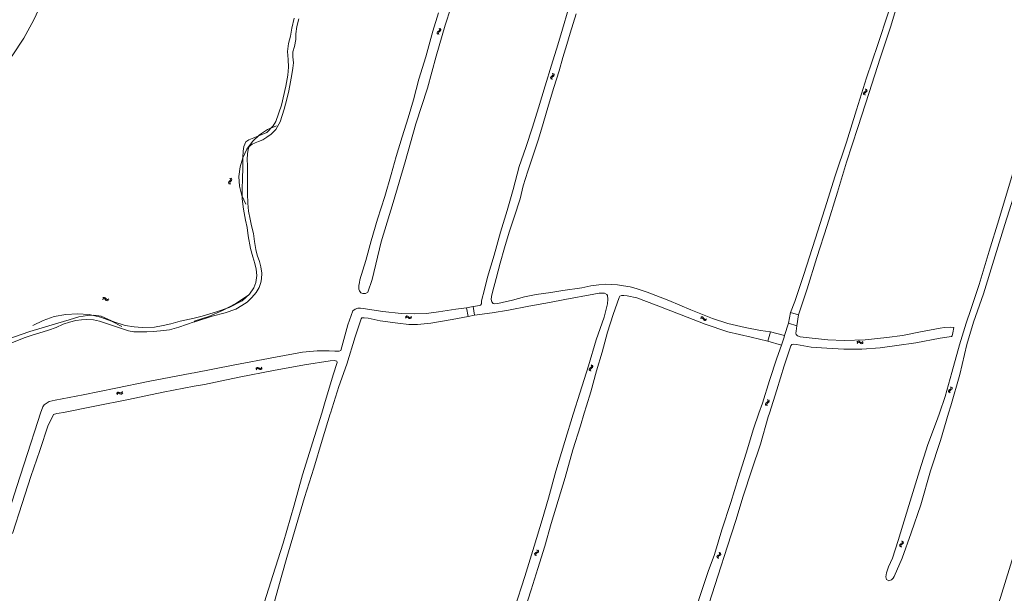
# Model space of a CAD drawing. Header units: metres. Extents: x 189705 to 199106, y 581686 to 588448.
# Tile 499 of 555: x 197928 to 198333, y 586426 to 586662. Entities that reach past the tile are written whole.
import ezdxf

# ---------------------------------------------------------------- set-up
doc = ezdxf.new("R2010")
doc.units = ezdxf.units.M
doc.layers.add('B-WA-OG-GBKN-G', color=7, linetype='Continuous', lineweight=18)

msp = doc.modelspace()

# ---------------------------------------------------------------- linework, layer by layer
at = {"layer": 'B-WA-OG-GBKN-G'}
for p, q in [((198099.907, 586656.585), (198100.089, 586656.871)), ((198099.942, 586656.26), (198099.907, 586656.585)), ((198100.129, 586655.897), (198099.942, 586656.26)), ((198100.089, 586656.871), (198100.417, 586657.112)), ((198100.395, 586656.471), (198100.569, 586656.747)), ((198100.427, 586656.145), (198100.395, 586656.471)), ((198100.417, 586657.112), (198100.746, 586657.354)), ((198100.611, 586655.781), (198100.427, 586656.145)), ((198100.569, 586656.747), (198100.9, 586656.997)), ((198100.892, 586657.966), (198100.706, 586658.33)), ((198100.746, 586657.354), (198100.924, 586657.631)), ((198100.924, 586657.631), (198100.892, 586657.966)), ((198100.9, 586656.997), (198101.23, 586657.237)), ((198101.375, 586657.849), (198101.189, 586658.213)), ((198101.23, 586657.237), (198101.409, 586657.514)), ((198101.409, 586657.514), (198101.375, 586657.849)), ((198147.346, 586639.864), (198147.53, 586639.501)), ((198146.725, 586638.41), (198146.546, 586638.133)), ((198146.546, 586638.133), (198146.579, 586637.798)), ((198146.579, 586637.798), (198146.764, 586637.433)), ((198147.055, 586638.649), (198146.725, 586638.41)), ((198147.209, 586638.292), (198147.031, 586638.015)), ((198147.031, 586638.015), (198147.062, 586637.68)), ((198147.387, 586638.898), (198147.055, 586638.649)), ((198147.062, 586637.68), (198147.247, 586637.316)), ((198147.539, 586638.533), (198147.209, 586638.292)), ((198147.561, 586639.174), (198147.387, 586638.898)), ((198147.53, 586639.501), (198147.561, 586639.174)), ((198147.867, 586638.773), (198147.539, 586638.533)), ((198147.829, 586639.747), (198148.015, 586639.384)), ((198148.049, 586639.059), (198147.867, 586638.773)), ((198148.015, 586639.384), (198148.049, 586639.059)), ((198275.208, 586631.639), (198275.39, 586631.925)), ((198275.39, 586631.925), (198275.72, 586632.164)), ((198275.695, 586631.523), (198275.87, 586631.798)), ((198275.72, 586632.164), (198276.049, 586632.405)), ((198275.87, 586631.798), (198276.202, 586632.047)), ((198276.198, 586633.016), (198276.014, 586633.38)), ((198276.049, 586632.405), (198276.229, 586632.68)), ((198276.229, 586632.68), (198276.198, 586633.016)), ((198276.202, 586632.047), (198276.533, 586632.286)), ((198276.681, 586632.897), (198276.496, 586633.262)), ((198276.533, 586632.286), (198276.713, 586632.561)), ((198276.713, 586632.561), (198276.681, 586632.897)), ((198275.241, 586631.314), (198275.208, 586631.639)), ((198275.426, 586630.951), (198275.241, 586631.314)), ((198275.726, 586631.196), (198275.695, 586631.523)), ((198275.909, 586630.832), (198275.726, 586631.196)), ((198014.21, 586595.185), (198014.487, 586595.483)), ((198014.487, 586595.483), (198014.765, 586595.783)), ((198014.793, 586596.411), (198014.542, 586596.733)), ((198014.706, 586595.153), (198014.984, 586595.461)), ((198014.765, 586595.783), (198014.888, 586596.088)), ((198014.888, 586596.088), (198014.793, 586596.411)), ((198014.984, 586595.461), (198015.263, 586595.759)), ((198015.289, 586596.387), (198015.038, 586596.71)), ((198015.263, 586595.759), (198015.386, 586596.064)), ((198015.386, 586596.064), (198015.289, 586596.387)), ((198014.086, 586594.87), (198014.21, 586595.185)), ((198014.182, 586594.557), (198014.086, 586594.87)), ((198014.433, 586594.236), (198014.182, 586594.557)), ((198014.587, 586594.85), (198014.706, 586595.153)), ((198014.68, 586594.535), (198014.587, 586594.85)), ((198014.929, 586594.212), (198014.68, 586594.535)), ((197962.285, 586546.842), (197962.624, 586547.068)), ((197962.343, 586547.335), (197962.681, 586547.564)), ((197962.624, 586547.068), (197962.945, 586547.139)), ((197962.681, 586547.564), (197963, 586547.637)), ((197962.945, 586547.139), (197963.239, 586546.999)), ((197963, 586547.637), (197963.305, 586547.491)), ((197963.239, 586546.999), (197963.527, 586546.7)), ((197963.305, 586547.491), (197963.583, 586547.194)), ((197963.527, 586546.7), (197963.805, 586546.401)), ((197963.583, 586547.194), (197963.863, 586546.897)), ((197963.863, 586546.897), (197964.159, 586546.753)), ((197964.159, 586546.753), (197964.488, 586546.824)), ((197964.488, 586546.824), (197964.827, 586547.052)), ((197963.805, 586546.401), (197964.101, 586546.257)), ((197964.101, 586546.257), (197964.43, 586546.331)), ((197964.43, 586546.331), (197964.769, 586546.559)), ((198086.797, 586539.556), (198087.074, 586539.855)), ((198086.852, 586539.063), (198087.131, 586539.359)), ((198087.074, 586539.855), (198087.368, 586539.998)), ((198087.131, 586539.359), (198087.427, 586539.501)), ((198087.368, 586539.998), (198087.699, 586539.925)), ((198087.427, 586539.501), (198087.746, 586539.431)), ((198087.699, 586539.925), (198088.037, 586539.699)), ((198087.746, 586539.431), (198088.094, 586539.205)), ((198088.037, 586539.699), (198088.377, 586539.472)), ((198088.094, 586539.205), (198088.432, 586538.976)), ((198088.377, 586539.472), (198088.698, 586539.398)), ((198088.432, 586538.976), (198088.752, 586538.903)), ((198088.698, 586539.398), (198089.002, 586539.542)), ((198088.752, 586538.903), (198089.056, 586539.049)), ((198089.002, 586539.542), (198089.281, 586539.841)), ((198089.056, 586539.049), (198089.336, 586539.347)), ((198208.156, 586538.94), (198208.523, 586539.117)), ((198208.281, 586539.42), (198208.647, 586539.6)), ((198208.523, 586539.117), (198208.85, 586539.143)), ((198208.647, 586539.6), (198208.973, 586539.629)), ((198208.85, 586539.143), (198209.123, 586538.964)), ((198208.973, 586539.629), (198209.256, 586539.443)), ((198209.123, 586538.964), (198209.367, 586538.629)), ((198209.256, 586539.443), (198209.49, 586539.11)), ((198209.367, 586538.629), (198209.601, 586538.294)), ((198209.49, 586539.11), (198209.726, 586538.777)), ((198209.726, 586538.777), (198210, 586538.594)), ((198210, 586538.594), (198210.335, 586538.619)), ((198210.335, 586538.619), (198210.703, 586538.799)), ((198209.601, 586538.294), (198209.874, 586538.111)), ((198209.874, 586538.111), (198210.21, 586538.139)), ((198210.21, 586538.139), (198210.577, 586538.318)), ((198272.508, 586529.222), (198272.781, 586529.525)), ((198272.571, 586528.73), (198272.845, 586529.031)), ((198272.781, 586529.525), (198273.072, 586529.673)), ((198272.845, 586529.031), (198273.139, 586529.177)), ((198273.072, 586529.673), (198273.404, 586529.606)), ((198273.139, 586529.177), (198273.459, 586529.112)), ((198273.404, 586529.606), (198273.746, 586529.384)), ((198273.459, 586529.112), (198273.81, 586528.892)), ((198273.746, 586529.384), (198274.089, 586529.163)), ((198273.81, 586528.892), (198274.152, 586528.669)), ((198274.089, 586529.163), (198274.411, 586529.095)), ((198274.152, 586528.669), (198274.474, 586528.6)), ((198274.411, 586529.095), (198274.713, 586529.244)), ((198274.474, 586528.6), (198274.775, 586528.751)), ((198274.713, 586529.244), (198274.987, 586529.547)), ((198274.775, 586528.751), (198275.05, 586529.054)), ((198025.299, 586518.376), (198025.543, 586518.702)), ((198025.543, 586518.702), (198025.821, 586518.875)), ((198025.652, 586518.215), (198025.932, 586518.387)), ((198025.821, 586518.875), (198026.157, 586518.838)), ((198025.932, 586518.387), (198026.256, 586518.351)), ((198026.157, 586518.838), (198026.517, 586518.648)), ((198026.256, 586518.351), (198026.626, 586518.163)), ((198026.517, 586518.648), (198026.879, 586518.458)), ((198026.879, 586518.458), (198027.206, 586518.419)), ((198027.206, 586518.419), (198027.493, 586518.594)), ((198027.493, 586518.594), (198027.739, 586518.92)), ((198027.599, 586518.109), (198027.845, 586518.435)), ((198162.399, 586518.19), (198162.591, 586518.469)), ((198162.591, 586518.469), (198162.929, 586518.696)), ((198162.929, 586518.696), (198163.268, 586518.924)), ((198163.067, 586518.325), (198163.407, 586518.562)), ((198163.439, 586519.53), (198163.268, 586519.901)), ((198163.268, 586518.924), (198163.457, 586519.194)), ((198163.407, 586518.562), (198163.747, 586518.788)), ((198163.457, 586519.194), (198163.439, 586519.53)), ((198163.917, 586519.393), (198163.746, 586519.765)), ((198163.747, 586518.788), (198163.937, 586519.057)), ((198163.937, 586519.057), (198163.917, 586519.393)), ((198025.406, 586517.89), (198025.652, 586518.215)), ((198026.626, 586518.163), (198026.986, 586517.971)), ((198026.986, 586517.971), (198027.312, 586517.932)), ((198027.312, 586517.932), (198027.599, 586518.109)), ((198162.42, 586517.864), (198162.399, 586518.19)), ((198162.592, 586517.494), (198162.42, 586517.864)), ((198162.882, 586518.057), (198163.067, 586518.325)), ((198162.9, 586517.729), (198162.882, 586518.057)), ((198163.069, 586517.358), (198162.9, 586517.729)), ((198311.199, 586510.546), (198311.026, 586510.916)), ((198311.219, 586510.21), (198311.199, 586510.546)), ((198311.678, 586510.412), (198311.505, 586510.783)), ((198311.7, 586510.076), (198311.678, 586510.412)), ((197968.059, 586508.104), (197968.263, 586508.457)), ((197968.22, 586507.635), (197968.428, 586507.986)), ((197968.263, 586508.457), (197968.519, 586508.661)), ((197968.428, 586507.986), (197968.686, 586508.189)), ((197968.519, 586508.661), (197968.857, 586508.663)), ((197968.686, 586508.189), (197969.012, 586508.191)), ((197968.857, 586508.663), (197969.237, 586508.516)), ((197969.012, 586508.191), (197969.401, 586508.047)), ((197969.237, 586508.516), (197969.618, 586508.369)), ((197969.401, 586508.047), (197969.781, 586507.898)), ((197969.618, 586508.369), (197969.947, 586508.368)), ((197969.781, 586507.898), (197970.11, 586507.896)), ((197969.947, 586508.368), (197970.212, 586508.575)), ((197970.11, 586507.896), (197970.374, 586508.106)), ((197970.212, 586508.575), (197970.419, 586508.928)), ((197970.374, 586508.106), (197970.581, 586508.458)), ((198310.167, 586509.201), (198310.358, 586509.48)), ((198310.19, 586508.874), (198310.167, 586509.201)), ((198310.364, 586508.506), (198310.19, 586508.874)), ((198310.358, 586509.48), (198310.694, 586509.709)), ((198310.65, 586509.07), (198310.834, 586509.339)), ((198310.671, 586508.742), (198310.65, 586509.07)), ((198310.842, 586508.372), (198310.671, 586508.742)), ((198310.694, 586509.709), (198311.032, 586509.94)), ((198310.834, 586509.339), (198311.174, 586509.578)), ((198311.032, 586509.94), (198311.219, 586510.21)), ((198311.174, 586509.578), (198311.512, 586509.806)), ((198311.512, 586509.806), (198311.7, 586510.076)), ((198234.954, 586503.865), (198235.136, 586504.151)), ((198234.987, 586503.54), (198234.954, 586503.865)), ((198235.172, 586503.177), (198234.987, 586503.54)), ((198235.136, 586504.151), (198235.466, 586504.39)), ((198235.441, 586503.749), (198235.616, 586504.024)), ((198235.472, 586503.422), (198235.441, 586503.749)), ((198235.466, 586504.39), (198235.795, 586504.631)), ((198235.655, 586503.058), (198235.472, 586503.422)), ((198235.616, 586504.024), (198235.948, 586504.273)), ((198235.944, 586505.242), (198235.76, 586505.606)), ((198235.795, 586504.631), (198235.975, 586504.906)), ((198235.975, 586504.906), (198235.944, 586505.242)), ((198235.948, 586504.273), (198236.279, 586504.512)), ((198236.427, 586505.123), (198236.242, 586505.488)), ((198236.279, 586504.512), (198236.459, 586504.787)), ((198236.459, 586504.787), (198236.427, 586505.123)), ((198290.119, 586445.721), (198290.304, 586446.004)), ((198290.148, 586445.395), (198290.119, 586445.721)), ((198290.304, 586446.004), (198290.636, 586446.239)), ((198290.605, 586445.599), (198290.783, 586445.872)), ((198290.632, 586445.272), (198290.605, 586445.599)), ((198290.636, 586446.239), (198290.969, 586446.476)), ((198290.783, 586445.872), (198291.118, 586446.117)), ((198291.125, 586447.086), (198290.944, 586447.453)), ((198290.969, 586446.476), (198291.151, 586446.75)), ((198291.118, 586446.117), (198291.452, 586446.352)), ((198291.151, 586446.75), (198291.125, 586447.086)), ((198291.606, 586446.962), (198291.425, 586447.329)), ((198291.452, 586446.352), (198291.634, 586446.626)), ((198291.634, 586446.626), (198291.606, 586446.962)), ((198139.984, 586442.179), (198140.182, 586442.454)), ((198139.999, 586441.852), (198139.984, 586442.179)), ((198140.164, 586441.479), (198139.999, 586441.852)), ((198140.182, 586442.454), (198140.524, 586442.674)), ((198140.464, 586442.036), (198140.654, 586442.301)), ((198140.477, 586441.708), (198140.464, 586442.036)), ((198140.639, 586441.334), (198140.477, 586441.708)), ((198140.524, 586442.674), (198140.866, 586442.897)), ((198140.654, 586442.301), (198140.999, 586442.531)), ((198140.866, 586442.897), (198141.06, 586443.162)), ((198141.049, 586443.498), (198140.885, 586443.873)), ((198140.999, 586442.531), (198141.343, 586442.751)), ((198141.06, 586443.162), (198141.049, 586443.498)), ((198141.343, 586442.751), (198141.537, 586443.017)), ((198141.524, 586443.354), (198141.36, 586443.728)), ((198141.537, 586443.017), (198141.524, 586443.354)), ((198215.169, 586441.362), (198215.506, 586441.59)), ((198215.506, 586441.59), (198215.844, 586441.819)), ((198215.644, 586441.22), (198215.985, 586441.457)), ((198216.014, 586442.425), (198215.842, 586442.796)), ((198215.844, 586441.819), (198216.033, 586442.089)), ((198215.985, 586441.457), (198216.324, 586441.684)), ((198216.033, 586442.089), (198216.014, 586442.425)), ((198216.492, 586442.29), (198216.32, 586442.661)), ((198216.324, 586441.684), (198216.513, 586441.953)), ((198216.513, 586441.953), (198216.492, 586442.29)), ((198290.329, 586445.03), (198290.148, 586445.395)), ((198290.81, 586444.906), (198290.632, 586445.272)), ((198214.977, 586441.083), (198215.169, 586441.362)), ((198214.999, 586440.757), (198214.977, 586441.083)), ((198215.171, 586440.388), (198214.999, 586440.757)), ((198215.46, 586440.951), (198215.644, 586441.22)), ((198215.479, 586440.623), (198215.46, 586440.951)), ((198215.649, 586440.253), (198215.479, 586440.623))]:
    msp.add_line(p, q, dxfattribs=at)
at = {"layer": 'B-WA-OG-GBKN-G', "flags": 128}
for points in [[(198312.774, 586751.121), (198310.74, 586745.671), (198307.739, 586735.687), (198304.03, 586724.463), (198300.316, 586712.974), (198296.592, 586700.559), (198292.678, 586688.68), (198289.173, 586676.648), (198285.377, 586664.537), (198281.111, 586651.64), (198276.499, 586637.894), (198272.298, 586624.843), (198268.202, 586611.545), (198263.564, 586597.644), (198259.404, 586584.087), (198255.343, 586571.664), (198250.747, 586557.005), (198246.96, 586545.963), (198245.228, 586541.422)], [(198365.359, 586724.291), (198370.806, 586722.394), (198374.14, 586721.065), (198374.286, 586720.133), (198374.159, 586719.531), (198371.625, 586711.161), (198367.999, 586698.526), (198363.927, 586685.643), (198359.701, 586672.345), (198356.118, 586660.494), (198351.791, 586646.49), (198347.09, 586632.089), (198343.129, 586619.142), (198338.365, 586604.178), (198334.435, 586591.484), (198330.942, 586579.594), (198326.994, 586566.621), (198322.763, 586552.915), (198319.414, 586542.69), (198317.485, 586537.056), (198314.759, 586528.089), (198311.608, 586516.719), (198308.794, 586506.923), (198306.486, 586500)], [(197913.954, 586633.643), (197919.781, 586640.094), (197925.092, 586646.975), (197929.856, 586654.246), (197934.044, 586661.862), (197937.633, 586669.78), (197940.599, 586677.951), (197942.925, 586686.326)], [(198107.784, 586673.967), (198103.164, 586659.557), (198099.507, 586646.939), (198095.928, 586633.769), (198091.112, 586619.02), (198086.789, 586603.394), (198081.808, 586586.689), (198076.84, 586570.459), (198073.135, 586555.047), (198071.36, 586549.771), (198070.378, 586549.279), (198069.377, 586549.182), (198068.513, 586549.56), (198067.877, 586550.322), (198067.683, 586551.063), (198067.698, 586552.577), (198067.875, 586553.773), (198068.123, 586554.806), (198070.504, 586562.892), (198072.789, 586570.91), (198075.407, 586579.792), (198078.37, 586589.102), (198080.976, 586598.147), (198083.039, 586605.541), (198085.435, 586613.74), (198087.896, 586621.478), (198090.129, 586628.957), (198092.362, 586637.345), (198095.208, 586646.623), (198098.108, 586657.097), (198100.471, 586664.699)], [(198248.45, 586540.532), (198252.102, 586551.196), (198256.109, 586564.098), (198260.232, 586577.253), (198264.566, 586590.901), (198268.258, 586603.251), (198272.972, 586617.529), (198277.641, 586631.864), (198282.149, 586646.005), (198286.318, 586658.804), (198290.336, 586672.088)], [(198114.671, 586543.946), (198117.421, 586544.248), (198117.759, 586544.384), (198118.072, 586544.943), (198118.132, 586546.145), (198118.335, 586547.36), (198119.014, 586549.816), (198120.628, 586556.022), (198123.298, 586565.001), (198126.001, 586574.533), (198128.652, 586583.369), (198131.205, 586592.095), (198133.661, 586601.497), (198136.407, 586609.286), (198139.116, 586617.609), (198141.616, 586625.685), (198144.266, 586634.664), (198146.929, 586643.15), (198149.495, 586651.557), (198151.463, 586657.977), (198153.777, 586665.902)], [(198237.021, 586533.436), (198232.9, 586534.094), (198226.62, 586535.198), (198219.484, 586536.94), (198213.155, 586539.035), (198204.173, 586542.525), (198195.223, 586546.332), (198186.195, 586549.764), (198181.76, 586551.263), (198179.29, 586551.967), (198176.543, 586552.468), (198174.009, 586552.796), (198171.703, 586552.923), (198168.977, 586553.037), (198166.432, 586552.878), (198163.138, 586552.4), (198159.358, 586551.596), (198151.582, 586550.481), (198146.608, 586549.657), (198140.543, 586548.839), (198135.816, 586547.929), (198130.927, 586546.564), (198126.642, 586545.504), (198124.88, 586545.096), (198123.651, 586544.968), (198122.911, 586545.112), (198122.32, 586545.854), (198122.139, 586546.731), (198122.212, 586547.992), (198122.579, 586549.773), (198124.127, 586555.478), (198125.818, 586561.754), (198127.601, 586568.018), (198129.468, 586574.411), (198131.589, 586580.622), (198134.01, 586588.185), (198135.213, 586593.552), (198137.138, 586599.555), (198139.461, 586606.527), (198141.504, 586612.699), (198143.527, 586619.144), (198145.695, 586626.765), (198147.856, 586634.016), (198150.101, 586640.812), (198151.551, 586646.316), (198153.228, 586651.734), (198154.658, 586656.295), (198157.089, 586664.34)], [(198019.965, 586605.276), (198020.059, 586607.759), (198020.387, 586609.773), (198021.248, 586611.696), (198022.484, 586612.501), (198024.421, 586613.239), (198029.806, 586615.507), (198032.371, 586618.195), (198033.543, 586620.039), (198035.814, 586626.653), (198037.618, 586634.541), (198038.417, 586639.064), (198038.707, 586642.34), (198038.62, 586645.499), (198038.364, 586648.788), (198038.746, 586652.089), (198039.504, 586655.052), (198040.158, 586658.366), (198041.086, 586662.499)], [(198041.169, 586650.887), (198041.725, 586653.753), (198041.761, 586656.106), (198042.194, 586659.114), (198042.945, 586662.292)], [(198000, 586537.533), (198000.15, 586537.584), (198007.375, 586539.862), (198012.745, 586541.233), (198017.135, 586542.814), (198019.503, 586544.318), (198021.714, 586545.732), (198023.686, 586547.667), (198025.496, 586549.673), (198026.669, 586551.725), (198027.308, 586553.765), (198027.609, 586555.344), (198027.755, 586557.561), (198027.388, 586560.194), (198026.774, 586562.469), (198025.841, 586564.96), (198025.272, 586567.288), (198024.698, 586570.694), (198024.312, 586573.893), (198023.484, 586577.059), (198022.948, 586579.842), (198022.322, 586583.119), (198022.001, 586586.408), (198021.916, 586590.275), (198021.894, 586594.058), (198021.887, 586598.556), (198021.879, 586601.936), (198021.791, 586604.413), (198021.839, 586606.694), (198022.193, 586608.474), (198022.623, 586609.689), (198023.808, 586610.721), (198025.024, 586611.292), (198026.454, 586611.745), (198028.152, 586612.419), (198029.811, 586613.502), (198031.632, 586614.819), (198033.5, 586616.669), (198035.266, 586619.806), (198036.988, 586625.023), (198038.112, 586629.195), (198038.864, 586632.574), (198039.558, 586636.251), (198040.088, 586639.397), (198040.579, 586641.976), (198040.783, 586644.089), (198040.54, 586646.663), (198040.529, 586648.613), (198041.169, 586650.887)], [(198021.196, 586586.03), (198019.593, 586589.629), (198018.644, 586593.452), (198018.378, 586597.382), (198018.803, 586601.298), (198019.905, 586605.08), (198021.652, 586608.611), (198023.989, 586611.783), (198026.844, 586614.497), (198030.129, 586616.67), (198033.744, 586618.236)], [(198000, 586539.163), (198003.214, 586539.91), (198009.106, 586541.748), (198014.321, 586543.522), (198019.693, 586546.18), (198022.648, 586549.023), (198024.471, 586551.556), (198025.319, 586553.713), (198025.739, 586556.637), (198025.443, 586559.328), (198024.887, 586561.526), (198024.098, 586564.283), (198023.166, 586567.755), (198022.12, 586573.008), (198021.773, 586576.402), (198021.075, 586579.392), (198020.223, 586583.878), (198019.748, 586588.247), (198019.727, 586592.16), (198019.811, 586596.515), (198019.985, 586600.869), (198019.965, 586605.276)], [(198310.272, 586500), (198311.185, 586503.02), (198314.855, 586515.973), (198317.705, 586528.294), (198320.514, 586537.436), (198324.539, 586549.153), (198328.814, 586562.943), (198333.327, 586577.576), (198337.731, 586591.476)], [(198000, 586537.882), (198005.916, 586539.813), (198011.641, 586542.255), (198017.13, 586545.187), (198022.342, 586548.587)], [(198115.208, 586540.382), (198122.445, 586541.233), (198129.194, 586542.4), (198137.548, 586544.066), (198146.045, 586545.563), (198152.377, 586546.718), (198164.368, 586549.007), (198166.504, 586549.319), (198167.721, 586549.427), (198168.763, 586549.418), (198169.698, 586548.877), (198169.9, 586548.392), (198170.048, 586546.871), (198169.99, 586545.064), (198168.567, 586539.457), (198165.349, 586530.236), (198162.144, 586519.533), (198158.59, 586508.29), (198155.917, 586500)], [(198160.358, 586500), (198161.272, 586503.02), (198163.062, 586508.746), (198165.472, 586517.42), (198167.73, 586525.135), (198170.006, 586533.309), (198172.291, 586540.564), (198174.694, 586547.548), (198174.977, 586548.138)], [(198174.977, 586548.138), (198175.747, 586548.432), (198176.699, 586548.397), (198178.001, 586548.272), (198181.967, 586547.425), (198189.957, 586544.482), (198200.216, 586540.498), (198210.178, 586536.596), (198219.385, 586533.496), (198229.087, 586531.323), (198235.951, 586529.584)], [(198000, 586516.665), (198016.012, 586519.777), (198033.39, 586523.03), (198044.442, 586525.089), (198050.563, 586525.717), (198053.26, 586525.733), (198055.405, 586525.671), (198057.771, 586525.577), (198059.604, 586525.575), (198060.293, 586525.795), (198063.076, 586536.347), (198065.215, 586542.109), (198066.197, 586542.791), (198067.205, 586543.231), (198068.353, 586543.229), (198069.432, 586543.098), (198077.477, 586541.898), (198085.016, 586541.088), (198090.651, 586540.834), (198095.448, 586540.984), (198100.369, 586541.647), (198107.566, 586542.749), (198112.019, 586543.413)], [(198114.671, 586543.946), (198112.019, 586543.413)], [(198112.019, 586543.413), (198112.607, 586539.831)], [(198114.671, 586543.946), (198115.208, 586540.382)], [(197918.807, 586528.892), (197932.319, 586533.555), (197943.867, 586537.024), (197948.484, 586538.447), (197952.541, 586539.586), (197956, 586540.206), (197958.73, 586540.384), (197961.694, 586539.899), (197964.734, 586538.53), (197966.942, 586537.539), (197971.516, 586536.142), (197975.259, 586535.488), (197978.483, 586535.275), (197983.67, 586535.464), (197987.129, 586536.057), (197990.393, 586536.82), (197994.203, 586537.816), (198000, 586539.163)], [(197933.535, 586536.046), (197937.842, 586538.194), (197942.399, 586539.743), (197947.123, 586540.664), (197951.928, 586540.941), (197956.727, 586540.568), (197961.432, 586539.552), (197965.957, 586537.913), (197970.22, 586535.679)], [(198112.607, 586539.831), (198106.029, 586538.542), (198097.271, 586537.052), (198091.739, 586536.468), (198088.203, 586536.472), (198083.661, 586536.992), (198076.48, 586537.996), (198071.444, 586539.081), (198069.891, 586539.252), (198068.948, 586539.182), (198068.662, 586538.864), (198066.162, 586531.451), (198062.748, 586520.211), (198059.467, 586511.037), (198055.987, 586500)], [(198112.607, 586539.831), (198115.208, 586540.382)], [(198245.228, 586541.422), (198244.434, 586537.03)], [(198248.45, 586540.532), (198245.228, 586541.422)], [(198248.45, 586540.532), (198247.883, 586536.016)], [(197923.805, 586528.59), (197930.49, 586531.188), (197933.345, 586532.055), (197936.043, 586532.929), (197940.036, 586534.224), (197943.235, 586535.318), (197946.071, 586536.608), (197948.607, 586537.469), (197951.325, 586538.109), (197953.606, 586538.386), (197955.777, 586538.519), (197958.507, 586538.366), (197961.048, 586537.856), (197966.72, 586536.009), (197970.832, 586534.593), (197972.892, 586533.915), (197975.069, 586533.496), (197977.708, 586533.46), (197980.509, 586533.515), (197983.064, 586533.661), (197986.138, 586533.845), (197989.824, 586534.354)], [(197989.824, 586534.354), (197993.57, 586535.363), (198000, 586537.533)], [(198236.519, 586500), (198239.585, 586509.607), (198242.637, 586519.565), (198245.367, 586527.709), (198245.831, 586528.229), (198246.504, 586528.354), (198247.748, 586528.223), (198253.735, 586527.215), (198260.2, 586526.701), (198267.17, 586526.37), (198274.533, 586526.371), (198282.063, 586526.916), (198288.963, 586527.816), (198296.71, 586528.984), (198306.793, 586530.853), (198311.389, 586531.531), (198311.679, 586531.894), (198311.998, 586533.074), (198312.34, 586535.284), (198311.148, 586535.377), (198308.506, 586535.283), (198306.778, 586534.985), (198298.715, 586533.427), (198291.318, 586531.917), (198284.806, 586531.142), (198275.879, 586530.216), (198267.338, 586529.861), (198260.583, 586530.18), (198254.143, 586530.914), (198249.18, 586531.492), (198248.11, 586531.902), (198247.506, 586532.36), (198247.446, 586532.962), (198247.488, 586533.7), (198247.883, 586536.016)], [(198244.434, 586537.03), (198242.785, 586531.938)], [(198244.434, 586537.03), (198247.883, 586536.016)], [(198237.021, 586533.436), (198235.951, 586529.584)], [(198237.021, 586533.436), (198242.785, 586531.938)], [(198242.785, 586531.938), (198242.558, 586531.236), (198241.465, 586528.043)], [(198241.465, 586528.043), (198239.636, 586522.697), (198236.568, 586513.418), (198233.655, 586504.179), (198232.188, 586500)], [(198235.951, 586529.584), (198241.465, 586528.043)], [(198058.756, 586520.884), (198058.678, 586521.404), (198057.489, 586521.634), (198055.923, 586521.519), (198045.287, 586519.908), (198032.59, 586517.591), (198018.462, 586514.847), (198004.165, 586511.875), (198000, 586511.095)], [(198052.383, 586500), (198053.56, 586503.862), (198057.079, 586515.823), (198058.756, 586520.884)], [(197936.78, 586500), (197937.66, 586502.57), (197938.227, 586503.486), (197940.256, 586504.809), (197942.74, 586505.371), (197954.299, 586507.612), (197967.66, 586510.298), (197980.949, 586513.03), (197999.036, 586516.478), (198000, 586516.665)], [(198000, 586511.095), (197987.216, 586508.7), (197972.886, 586505.637), (197959.058, 586502.867), (197946.191, 586500.297), (197944.353, 586500)], [(197835.12, 586448.6), (197836.257, 586448.533), (197853.535, 586444.468), (197870.533, 586440.292), (197884.302, 586437.135), (197896.102, 586434.285), (197908.285, 586431.241), (197914.523, 586429.965), (197914.848, 586430.101), (197918.282, 586441.484), (197922.5, 586455.603), (197926.984, 586469.89), (197931.33, 586483.378), (197935.637, 586496.664), (197936.78, 586500)], [(197944.353, 586500), (197943.48, 586499.859), (197942.102, 586499.477), (197941.6, 586498.568), (197939.834, 586495.112), (197936.473, 586484.704), (197932.748, 586473.984), (197929.217, 586462.861), (197925.216, 586450.477)], [(198000, 586325.689), (198003.295, 586335.938), (198007.373, 586347.775), (198010.825, 586358.053), (198013.991, 586368.689), (198017.322, 586380.482), (198020.49, 586392.938), (198023.827, 586404.341), (198026.165, 586412.885), (198028.816, 586422.378), (198032.321, 586433.267), (198036.55, 586446.58), (198041.036, 586462.134), (198044.532, 586474.702), (198049.454, 586490.386), (198052.383, 586500)], [(198055.987, 586500), (198055.929, 586499.817), (198052.626, 586488.856), (198049.14, 586477.453), (198045.361, 586465.362), (198041.888, 586453.693), (198038.043, 586440.679), (198036.041, 586433.389), (198032.24, 586420.044)], [(198155.917, 586500), (198155.793, 586499.616), (198152.374, 586488.31), (198148.667, 586476.193), (198145.682, 586465.088), (198143.025, 586456.135), (198139.767, 586445.324), (198135.981, 586432.81), (198131.732, 586419.692), (198129.742, 586413.819), (198129.655, 586411.388), (198130.095, 586410.263), (198130.927, 586409.924), (198131.798, 586409.884), (198132.318, 586410.098)], [(198135.611, 586418.407), (198138.561, 586427.418), (198141.341, 586436.105), (198144.161, 586445.305), (198146.825, 586454.642), (198149.691, 586464.095), (198152.472, 586473.614), (198155.756, 586484.958), (198158.792, 586494.827), (198160.358, 586500)], [(198232.188, 586500), (198229.957, 586493.642), (198227.008, 586483.568), (198223.756, 586473.188), (198220.612, 586463.249), (198217.014, 586451.987), (198213.962, 586441.899), (198211.339, 586434.863), (198208.085, 586424.962), (198204.698, 586414.309), (198203.859, 586411.781)], [(198208.271, 586410.579), (198211.799, 586421.826), (198215.384, 586433.03), (198219.264, 586445.258), (198222.716, 586455.878), (198225.814, 586465.837), (198229.349, 586476.677), (198232.834, 586487.317), (198236.044, 586498.513), (198236.519, 586500)], [(198355.029, 586500), (198331.614, 586424.216), (198328.631, 586414.651), (198316.265, 586376.544), (198315.762, 586375.221), (198315.231, 586374.609), (198314.775, 586374.429), (198314.191, 586374.223), (198313.48, 586374.094), (198312.234, 586374.444), (198274.676, 586387.809), (198272.462, 586388.486), (198271.42, 586388.659), (198270.582, 586388.554), (198269.998, 586388.4), (198269.467, 586387.915), (198269.037, 586387.354), (198268.609, 586386.514)], [(198306.486, 586500), (198305.712, 586497.677), (198301.658, 586487.113), (198298.323, 586476.318), (198293.959, 586462.003), (198289.517, 586447.61), (198287.134, 586440.452), (198285.535, 586436.839), (198284.657, 586434.349), (198284.371, 586432.683), (198284.757, 586431.662), (198285.679, 586431.089), (198286.74, 586431.403), (198287.494, 586432.203), (198287.868, 586432.89), (198291.136, 586440.434), (198294.784, 586450.738), (198298.763, 586462.286), (198302.798, 586476.315), (198306.859, 586488.718), (198310.272, 586500)]]:
    msp.add_lwpolyline(points, dxfattribs=at)

doc.saveas('drawing.dxf')
